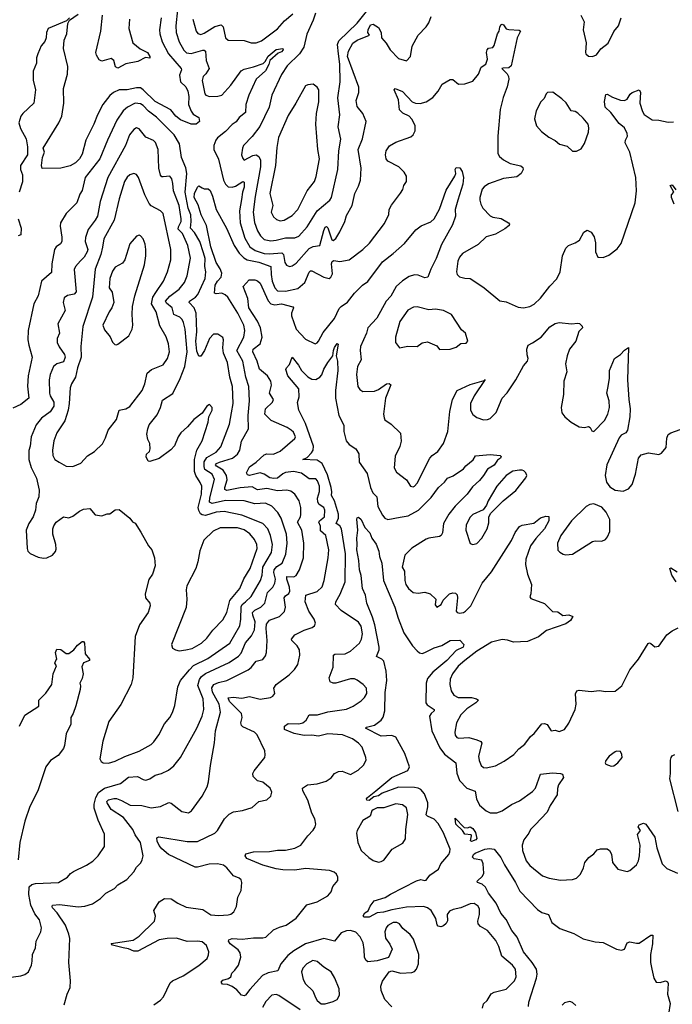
# Model space of a CAD drawing. Extents: x 1550320 to 1685906, y 509093 to 640511.
# Tile 289 of 532: x 1638886 to 1643796, y 543440 to 550841. Entities that reach past the tile are written whole.
import ezdxf

# ---------------------------------------------------------------- set-up
doc = ezdxf.new("R2010")
doc.units = 0

msp = doc.modelspace()

# ---------------------------------------------------------------- linework, layer by layer
at = {"layer": '0CON20XD'}
for points in [[(1640074, 550915), (1640060.4, 550795), (1640062.2, 550745), (1640085, 550674.3), (1640121, 550611), (1640141.3, 550591.3), (1640175, 550586), (1640265, 550612.7), (1640275, 550612.5), (1640283.5, 550603.5), (1640290, 550535), (1640310.6, 550475), (1640286.4, 550435), (1640266.7, 550415), (1640257.8, 550385), (1640278.8, 550285), (1640286.7, 550275), (1640315, 550262.9), (1640375.9, 550265.9), (1640406.2, 550275), (1640475, 550348.9), (1640552.3, 550457.7), (1640575, 550470.5), (1640645, 550486.2), (1640716.8, 550513.2), (1640732.1, 550527.9), (1640755, 550568.1), (1640770.9, 550579.1), (1640815, 550617.5), (1640865, 550626), (1640867.5, 550615), (1640855, 550599.2), (1640831.5, 550588.5), (1640767.1, 550535), (1640760, 550505), (1640735, 550457.7), (1640664.7, 550395), (1640609.7, 550275), (1640587.3, 550205), (1640585, 550143.3), (1640536.4, 550105), (1640515, 550073.1), (1640485, 550052.9), (1640435, 550001.1), (1640375, 549954.4), (1640360.9, 549935), (1640345.6, 549895), (1640345.6, 549865), (1640383, 549793), (1640418.5, 549635), (1640435, 549604.4), (1640455.3, 549585.3), (1640485, 549582.2), (1640509.4, 549590.6), (1640565, 549625.5), (1640575, 549621.2), (1640575, 549582.5), (1640561.8, 549545), (1640555, 549490), (1640540.5, 549405), (1640543.8, 549315), (1640578.7, 549198.7), (1640618.7, 549135), (1640656.9, 549106.9), (1640725, 549083.5), (1640765, 549081), (1640858.8, 549088.8), (1640871.3, 549075), (1640881.5, 549015), (1640893.1, 548995), (1640915, 548985.6), (1640935, 548990.5)], [(1639260, 550855), (1639238.3, 550831.7), (1639101.2, 550775), (1639087.5, 550745), (1639084.2, 550705), (1639075, 550677.5), (1639047.5, 550645), (1639022.9, 550585), (1639012.9, 550555), (1639012.9, 550515), (1638986.8, 550453.2), (1638987.2, 550387.2), (1639004.3, 550315), (1638992.5, 550215), (1638909.2, 550135), (1638895.8, 550115), (1638880.8, 550065), (1638893, 550023), (1638934, 549945), (1638946.2, 549885), (1638943.9, 549826.1), (1638893.3, 549745), (1638893.3, 549715), (1638906.2, 549676.2), (1638908.3, 549621.7), (1638882.5, 549545)], [(1639950.9, 550855), (1639938.2, 550765), (1639940.7, 550735), (1639959.1, 550675), (1640004.8, 550584.8), (1640101.4, 550475), (1640104.4, 550465), (1640089.4, 550425), (1640095.6, 550375), (1640136.3, 550336.3), (1640151.9, 550305), (1640158, 550265), (1640156.7, 550205), (1640175, 550152.5), (1640190.4, 550130.4), (1640233.8, 550105), (1640240, 550075), (1640215, 550055.6), (1640175, 550055.4), (1640095, 550087.7), (1640061.5, 550115), (1640024.3, 550164.3), (1639905, 550225.8), (1639815, 550315.3), (1639795, 550328.1), (1639765, 550329.5), (1639695, 550313.3), (1639635, 550312.8), (1639591.5, 550295), (1639565, 550272.7), (1639512.2, 550205), (1639470.7, 550125), (1639444.7, 550055), (1639383.9, 549935), (1639355, 549829.2), (1639335, 549794.4), (1639305.6, 549765), (1639265, 549741.9), (1639195, 549724.2), (1639055, 549722.5), (1639050, 549745), (1639056.7, 549805), (1639072.5, 549845), (1639062.5, 549875), (1639180.5, 550065), (1639204.4, 550115), (1639217.1, 550215), (1639215.7, 550325), (1639245, 550432.5), (1639248.2, 550488.2), (1639216.7, 550625), (1639221.7, 550688.3), (1639240, 550735), (1639248.3, 550811.7), (1639261.7, 550838.3), (1639325, 550883.3)], [(1639712.7, 550845), (1639708.2, 550775), (1639738.5, 550668.5), (1639792.3, 550622.3), (1639847.5, 550595), (1639865.6, 550565), (1639865, 550552.5), (1639832.7, 550557.3), (1639775, 550527.5), (1639685, 550509.4), (1639625, 550477.5), (1639607, 550487), (1639593.8, 550535), (1639575, 550550), (1639505, 550528.8), (1639485, 550538.8), (1639463.3, 550575), (1639460, 550595), (1639495.8, 550754.2), (1639509.6, 550875)], [(1640188.2, 550845), (1640213.6, 550755), (1640226.6, 550736.6), (1640248.9, 550731.1), (1640275, 550740), (1640355, 550790), (1640402.1, 550802.1), (1640417.7, 550787.7), (1640434.5, 550704.5), (1640455, 550688.1), (1640575, 550685.5), (1640626.8, 550666.8), (1640665, 550668.5), (1640705, 550681.5), (1640826.3, 550773.7), (1640878.1, 550831.9), (1640940, 550885)], [(1641111, 550891), (1641093.1, 550836.9), (1641045, 550732.5), (1641024.3, 550635.7), (1640990.9, 550585), (1640899.1, 550495), (1640855, 550430), (1640783.5, 550275), (1640762.5, 550185), (1640692.1, 550037.9), (1640636, 549964), (1640569.4, 549895), (1640561.1, 549875), (1640555.7, 549825), (1640565, 549796.7), (1640575, 549786), (1640639.3, 549820.7), (1640665, 549826.2), (1640684.1, 549814.1), (1640697.5, 549785), (1640698.8, 549735), (1640656.6, 549513.4), (1640642.8, 549395), (1640652.8, 549317.2), (1640674.6, 549255), (1640697.3, 549217.3), (1640725, 549190), (1640775, 549179.2), (1640815, 549184.3)], [(1640815, 549184.3), (1640885, 549201.4), (1640955, 549202.1), (1640985, 549214.5), (1641049.5, 549285), (1641122.9, 549405), (1641220, 549485), (1641231.8, 549505), (1641280, 549715), (1641287.1, 549855), (1641302, 549942), (1641282.5, 550035), (1641293.8, 550125), (1641279.4, 550255), (1641296.9, 550375), (1641293.6, 550506.4), (1641283.9, 550583.9), (1641277.4, 550655), (1641288.1, 550681.9), (1641423.7, 550816.3), (1641495, 550902.8)], [(1640935, 548990.5), (1640965, 549011.8), (1641065, 549122.3), (1641095, 549136.8), (1641145, 549144), (1641173.2, 549256.8), (1641185, 549282.5), (1641195, 549287.8), (1641205, 549277.1), (1641235, 549186), (1641245, 549181.4), (1641265, 549197.1), (1641295, 549246), (1641332.2, 549325), (1641345, 549368.8), (1641386.9, 549445), (1641407.1, 549535), (1641435, 549590), (1641448.9, 549635), (1641455.5, 549724.5), (1641432.7, 549865), (1641465.6, 549945.6), (1641492, 550075), (1641468.6, 550135), (1641425, 550188), (1641417.2, 550232.8), (1641438.1, 550295), (1641438.1, 550335), (1641352.8, 550565), (1641359.8, 550605), (1641393.3, 550665), (1641425, 550688.3), (1641518.8, 550725), (1641505.6, 550745), (1641507.5, 550765), (1641525, 550802.9), (1641545, 550806.7), (1641585, 550783.8), (1641604.2, 550745), (1641608.8, 550705), (1641643.8, 550665), (1641673.1, 550615), (1641735, 550550.8), (1641795, 550531.2), (1641826.4, 550563.6), (1641837.9, 550642.1), (1641882.9, 550725), (1641945, 550787.5), (1641963, 550817), (1641981.1, 550865)], [(1643107.5, 550875), (1643132, 550825), (1643124.2, 550765.8), (1643147.9, 550667.9), (1643141.4, 550595), (1643145, 550583.8), (1643165, 550567.5), (1643194.3, 550565.7), (1643225, 550578), (1643258.5, 550621.5), (1643312, 550665), (1643355, 550752.5), (1643390, 550795), (1643410, 550855)], [(1639221.2, 543435), (1639242.5, 543515), (1639265.6, 543565), (1639268.9, 543615), (1639257.1, 543755), (1639263.2, 543933.2), (1639256.9, 543966.9), (1639230, 544035), (1639167.6, 544127.6), (1639133.8, 544165), (1639129.5, 544175), (1639134.2, 544185), (1639185, 544191.1), (1639325, 544172.9), (1639375, 544177.8), (1639435, 544195.7), (1639494, 544235), (1639534.5, 544275.5), (1639598.7, 544311.3), (1639625, 544337.5), (1639692.7, 544377.3), (1639745, 544436.2), (1639765, 544471.2), (1639797.9, 544502.1), (1639808, 544525), (1639814.2, 544555.8), (1639794.5, 544655), (1639754.2, 544714.2), (1639737.7, 544755), (1639665.9, 544845), (1639573.3, 544905), (1639543.2, 544955), (1639542.5, 544965), (1639555, 544977.8), (1639595, 544987.9), (1639615, 544985.8), (1639652.1, 544972.1), (1639716.2, 544936.2), (1639805, 544934.3), (1639875, 544916.5), (1639945, 544926.9), (1640007.3, 544957.3), (1640025, 544951.2), (1640105, 544888.8), (1640155, 544880), (1640178.8, 544895), (1640259.4, 545005), (1640295.7, 545075), (1640307.4, 545112.6), (1640320.6, 545235), (1640351.1, 545405), (1640358.8, 545495), (1640396.7, 545635), (1640386.3, 545695), (1640336.9, 545785), (1640330.8, 545819.2), (1640346.3, 545843.7), (1640382.2, 545857.8), (1640445, 545872.9), (1640605.2, 545954.8), (1640628.1, 545971.9), (1640665, 546019.4), (1640715, 546032.5), (1640735, 546058.8), (1640743.5, 546085), (1640748.8, 546175), (1640739.5, 546265), (1640743.1, 546296.9), (1640765, 546328.5), (1640840.8, 546355), (1640877.1, 546392.9), (1640885.4, 546425), (1640875.4, 546495), (1640885, 546511.5), (1640911.5, 546528.5), (1640917.3, 546545), (1640915.3, 546575), (1640894.8, 546635), (1640895.4, 546654.6), (1640948.1, 546651.9), (1640966.5, 546663.5), (1640991.8, 546705), (1641020.9, 546795), (1641023.9, 546905), (1641009.1, 547005), (1640976.6, 547065), (1640999.2, 547105), (1641001.4, 547121.4), (1641000.4, 547175), (1640988, 547225), (1640955, 547275.6), (1640925, 547297.3), (1640895, 547305.5), (1640825, 547299.7), (1640745, 547316.8), (1640675, 547306.1), (1640635, 547328.8), (1640545, 547321), (1640445, 547302.8), (1640430, 547310), (1640429.4, 547325), (1640447.5, 547382.5), (1640441.6, 547415), (1640415.9, 547455.9), (1640366.7, 547485), (1640360, 547495), (1640367.9, 547505), (1640390.5, 547515), (1640487.1, 547545), (1640525.6, 547575), (1640542.9, 547605), (1640555, 547674.2), (1640606.5, 547765), (1640605.3, 547865.3), (1640614.1, 547975), (1640609.1, 548085), (1640586.9, 548155), (1640564.7, 548275), (1640518.9, 548355), (1640572.9, 548455), (1640578.9, 548505), (1640573.2, 548545), (1640528, 548635), (1640452.2, 548755), (1640432.7, 548772.7), (1640406.7, 548785), (1640365, 548780), (1640352, 548785), (1640356.2, 548845), (1640375, 548876.7), (1640402, 548905), (1640406.8, 548935), (1640395, 548967.9), (1640364.2, 549015), (1640323.5, 549135), (1640290.8, 549295), (1640250.8, 549375), (1640229.4, 549449.4), (1640199.4, 549505), (1640201.7, 549535), (1640225, 549581.2), (1640235, 549591.2), (1640258.3, 549578.3), (1640275, 549570), (1640305, 549570), (1640318.3, 549558.3), (1640337.1, 549515), (1640364.5, 549415), (1640442.1, 549275), (1640498.7, 549145), (1640536.7, 549085), (1640571.4, 549051.4), (1640596.9, 549036.9), (1640685, 549017.8), (1640775.4, 548985), (1640777.2, 548925), (1640786.7, 548876.7), (1640805.2, 548825.2), (1640825, 548803.6), (1640885, 548800.3), (1640979.1, 548820.9), (1641032.1, 548865), (1641065, 548942.9), (1641075, 548954.4), (1641085, 548954.6), (1641175, 548906.9), (1641215, 548896), (1641228, 548905), (1641238.5, 548931.5), (1641231.6, 549005), (1641237.3, 549022.7), (1641248.7, 549031.3), (1641295, 549024.7), (1641365, 549035.5), (1641468, 549115), (1641517.7, 549162.3), (1641630.9, 549309.1), (1641663, 549377), (1641665.8, 549415), (1641682.6, 549447.4), (1641752.1, 549537.9), (1641768, 549565), (1641776.2, 549595), (1641796.2, 549625), (1641796, 549665), (1641778, 549695), (1641738.8, 549735), (1641656.8, 549776.8), (1641644, 549795), (1641637.5, 549825), (1641642.5, 549855), (1641667.8, 549892.2), (1641715, 549920.8), (1641828.3, 549961.7), (1641846.2, 549975), (1641862, 550005), (1641860.8, 550045), (1641835, 550092.5), (1641815, 550115.6), (1641769.1, 550139.1), (1641744.3, 550164.3), (1641735, 550240), (1641703.3, 550315), (1641710, 550325), (1641765, 550302.2), (1641838, 550225), (1641862.5, 550215), (1641897.9, 550212.1), (1641945, 550223.8), (1641993, 550257), (1642033.8, 550305), (1642064.3, 550355.7), (1642125, 550391.2), (1642145, 550392.5), (1642186.4, 550356.4), (1642235, 550358.8), (1642295, 550380), (1642337, 550433), (1642358.8, 550485), (1642393.6, 550506.4), (1642406.2, 550545), (1642398.8, 550595), (1642402.5, 550615), (1642413, 550627), (1642445, 550633.3), (1642455, 550647.5), (1642480, 550735), (1642492.5, 550755), (1642496.9, 550785), (1642505, 550802), (1642515, 550808), (1642525, 550803.3), (1642545, 550773.3), (1642565, 550766.7), (1642643, 550763), (1642652.5, 550755), (1642628.8, 550705), (1642583.5, 550495), (1642565, 550480.4), (1642523.1, 550476.9), (1642512.5, 550475), (1642552.7, 550435), (1642562.9, 550415), (1642564.7, 550395), (1642554, 550336), (1642523.7, 550256.3), (1642500.3, 550165), (1642483.6, 549965), (1642483.6, 549835), (1642495, 549813.1), (1642525, 549787.5), (1642575, 549761.1), (1642655, 549742), (1642670.5, 549730.5), (1642674, 549715), (1642658.8, 549685), (1642625, 549659.2), (1642525, 549646.4), (1642412, 549608), (1642380, 549585), (1642365, 549566.2), (1642347.5, 549505), (1642347.5, 549485), (1642354, 549455), (1642370, 549425), (1642425, 549367.1), (1642445, 549357.8), (1642507.3, 549347.3), (1642563.8, 549315), (1642571.2, 549305), (1642568.8, 549295), (1642535, 549270), (1642465, 549230), (1642395, 549208.6), (1642335, 549151.1), (1642216.6, 549083.4), (1642195, 549056.2), (1642181.1, 549025), (1642171.1, 548945), (1642177.1, 548925), (1642195, 548907.5), (1642235, 548897.5), (1642274.1, 548895.9), (1642288.7, 548888.7), (1642380, 548825), (1642497.9, 548727.9), (1642545, 548720), (1642635, 548680), (1642675, 548675.8), (1642725, 548684.4), (1642757.4, 548702.6), (1642805, 548747.5), (1642875, 548838), (1642927.2, 548892.8), (1642950.8, 548945), (1642968.6, 549065), (1642995, 549123.8), (1643015, 549143.8), (1643065, 549163.8)], [(1640845, 549330.5), (1640875, 549333.5), (1640935, 549368.9), (1640977.3, 549415), (1641049.5, 549555), (1641103.6, 549625), (1641116.9, 549663.1), (1641141.8, 549795), (1641127.9, 549865), (1641113.8, 550055), (1641118.2, 550135), (1641136.3, 550223.7), (1641137.1, 550315), (1641125, 550333.8), (1641095, 550356.2), (1641055, 550352.5), (1641035, 550343.3), (1640964.4, 550215), (1640905, 550122), (1640833.6, 549956.4), (1640820.6, 549880.6), (1640811.1, 549745), (1640767.9, 549535), (1640790.9, 549445), (1640777.1, 549395), (1640795, 549358.6), (1640818.9, 549338.9), (1640845, 549330.5)], [(1643065, 549163.8), (1643096.2, 549185), (1643128.8, 549245), (1643155, 549260), (1643185, 549243.8), (1643208.7, 549208.7), (1643217.8, 549165), (1643217.1, 549095), (1643235, 549056.7), (1643275, 549054.3), (1643318.7, 549071.3), (1643380.7, 549119.3), (1643410.3, 549159.7), (1643516.4, 549465), (1643527.3, 549555), (1643522.1, 549655), (1643475.8, 549845), (1643441.8, 549915), (1643443.7, 549936.3), (1643457.3, 549965), (1643457.1, 549985), (1643435, 550028.1), (1643395, 550062), (1643332.9, 550142.9), (1643291.4, 550185), (1643285.8, 550225.8), (1643295, 550280), (1643305, 550281.2), (1643345, 550258), (1643405, 550237.1), (1643435, 550234.3), (1643456.2, 550245), (1643478.3, 550281.7), (1643493.8, 550295), (1643545, 550313.8), (1643555.5, 550295.5), (1643550.8, 550215), (1643571, 550151), (1643585, 550127.7), (1643645, 550088.2), (1643695, 550086.9), (1643765, 550071.2), (1643805, 550073.3)], [(1643045, 549852), (1643075, 549852.5), (1643109.7, 549870.3), (1643135, 549910), (1643165.5, 549995), (1643167.4, 550027.4), (1643161.4, 550055), (1643125, 550102), (1643085, 550139.2), (1643065, 550151.2), (1643033.8, 550155), (1642997.5, 550217.5), (1642965.6, 550245.6), (1642895.8, 550295.8), (1642856.1, 550293.9), (1642846.7, 550285), (1642832.3, 550247.7), (1642805.9, 550224.1), (1642771.2, 550155), (1642760, 550095), (1642775, 550042.5), (1642811.2, 550001.2), (1642867, 549957), (1642915, 549932.5), (1642946.4, 549906.4), (1643005, 549890.8), (1643045, 549852)], [(1638785, 543639.4), (1638895, 543653.1), (1638925.5, 543664.5), (1638952, 543685), (1638974.4, 543735), (1638981.1, 543765), (1638981.4, 543815), (1639005.4, 543864.6), (1639010, 543915), (1639045.5, 543985), (1639051.2, 544015), (1639034.6, 544075), (1638999.9, 544119.9), (1638970.9, 544185), (1638955.3, 544265), (1638956.9, 544323.1), (1638978.5, 544341.5), (1639005, 544348.5), (1639177.5, 544355), (1639245.5, 544394.5), (1639267.3, 544422.7), (1639291.9, 544438.1), (1639388.8, 544485), (1639435.4, 544514.6), (1639477.5, 544555), (1639524.3, 544625), (1639525, 544717.5), (1639475.4, 544825), (1639446.9, 544915), (1639447.1, 544945), (1639459.3, 544995), (1639478.8, 545031.2), (1639525, 545063.8), (1639645, 545100), (1639705, 545147.7), (1639772.3, 545152.3), (1639815, 545130), (1639835.7, 545125.7), (1639865.3, 545134.7), (1639905, 545162.2), (1639953.3, 545175), (1640005, 545198.6), (1640045, 545231.9), (1640095.2, 545294.8), (1640218, 545515), (1640259.3, 545605), (1640272.2, 545655), (1640266.7, 545735), (1640225.8, 545835), (1640238.1, 545881.9), (1640255, 545904.5), (1640283.4, 545926.6), (1640461.7, 546008.3), (1640532.2, 546057.8), (1640551.6, 546078.4), (1640585, 546157.8), (1640630.8, 546209.2), (1640652.8, 546255), (1640658, 546315), (1640639.6, 546365), (1640638.4, 546385), (1640655, 546403), (1640700, 546425), (1640731.2, 546455), (1640751.6, 546535), (1640790, 546575), (1640805.8, 546605), (1640809.7, 546635), (1640797, 546685), (1640800.2, 546705), (1640819.5, 546730.5), (1640861.5, 546755), (1640887.3, 546822.7), (1640898.8, 546905), (1640893.4, 546975), (1640852.7, 547095), (1640827, 547137), (1640783.3, 547185), (1640735, 547207.8), (1640655, 547202.2), (1640575, 547225.3), (1640435, 547228), (1640335, 547205.6), (1640313.7, 547213.7), (1640316, 547246), (1640352.8, 547385), (1640335, 547424.6), (1640279.9, 547459.9), (1640272.9, 547482.9), (1640273.3, 547516.7), (1640295, 547550.7), (1640365, 547589.2), (1640399.7, 547630.3), (1640465, 547800), (1640480.8, 547885), (1640492, 547955), (1640486.5, 548085), (1640465.9, 548155), (1640448.8, 548265), (1640419.1, 548335), (1640413.3, 548375), (1640419.2, 548435), (1640415, 548452.5), (1640376.9, 548476.9), (1640345, 548477.5), (1640313.1, 548445), (1640276.3, 548353.7), (1640248.3, 548311.7), (1640235, 548311.2), (1640218.5, 548348.5), (1640210, 548425), (1640220, 548495), (1640213.1, 548635), (1640198, 548675), (1640162.1, 548715), (1640164.8, 548725.2), (1640207.9, 548755), (1640225.3, 548775), (1640280.9, 548895), (1640287.5, 548945), (1640279.5, 548985), (1640281.3, 549045), (1640269.4, 549089.4), (1640240.2, 549175), (1640202.3, 549242.3), (1640171.6, 549275), (1640176.6, 549325), (1640173.5, 549375), (1640153.7, 549425), (1640130.9, 549545), (1640142.6, 549685), (1640137.2, 549727.2), (1640102.9, 549805), (1640089.1, 549909.1), (1640049.5, 549975), (1639915, 550109.1), (1639855, 550153.9), (1639815, 550197.5), (1639795, 550210), (1639755, 550213.2), (1639696.2, 550183.8), (1639664.5, 550155), (1639617.9, 550085), (1639545.7, 549935.7), (1639489.1, 549795), (1639379.5, 549655), (1639355, 549556.7), (1639339.3, 549530.7), (1639315.8, 549465), (1639234.6, 549385.4), (1639194.3, 549315), (1639189.7, 549289.7), (1639204.4, 549205.6), (1639202.2, 549175), (1639193.7, 549156.3), (1639160, 549135), (1639148.9, 549115), (1639127.1, 549005), (1639125, 548940), (1639051.2, 548875), (1639025.7, 548765), (1638993.3, 548705), (1638950.9, 548505), (1638947.8, 548435), (1638955.7, 548395), (1638980, 548305), (1638950, 548165), (1638945.4, 548085.4), (1638954.3, 547995.7), (1638895, 547949.2), (1638835, 547920)], [(1639555, 545252.9), (1639605, 545267.5), (1639677.2, 545302.8), (1639785, 545342.2), (1639875, 545393.1), (1639895, 545412.5), (1639931.9, 545465), (1639975, 545548), (1640016.2, 545595), (1640036.6, 545633.4), (1640054.5, 545685), (1640076.1, 545825), (1640097, 545873), (1640162.5, 545955), (1640194.5, 545985.5), (1640300.6, 546039.4), (1640466, 546154), (1640541.8, 546285), (1640550.8, 546335), (1640551.4, 546428.6), (1640558.8, 546445), (1640585.4, 546465), (1640627.2, 546505), (1640698.1, 546625), (1640711.1, 546665), (1640715.2, 546725), (1640779.5, 546835), (1640788.8, 546895), (1640773.6, 546963.6), (1640752, 547015), (1640715, 547053.6), (1640556.7, 547116.7), (1640425, 547144.8), (1640365, 547138.1), (1640285, 547114.7), (1640258, 547118), (1640246.5, 547126.5), (1640232.7, 547152.7), (1640230, 547175), (1640253, 547275), (1640255.3, 547335), (1640245, 547363.3), (1640210.4, 547415), (1640202.4, 547445), (1640202.2, 547535), (1640217.9, 547605), (1640259.1, 547675), (1640304, 547815), (1640308.8, 547855), (1640333.3, 547905), (1640333.3, 547925), (1640315, 547947.5), (1640294.1, 547935.9), (1640257.7, 547882.3), (1640196.7, 547835), (1640149.7, 547780.3), (1640098, 547735), (1640077.1, 547705), (1640051.2, 547638.8), (1640022.4, 547607.6), (1639935, 547542.9), (1639865, 547520), (1639853.6, 547523.6), (1639836.7, 547555), (1639841.2, 547575), (1639863.8, 547596.2), (1639868.8, 547615), (1639866.2, 547655), (1639850, 547685), (1639843.8, 547725), (1639849.2, 547765), (1639861.1, 547795), (1639919.8, 547870.2), (1639944.4, 547925), (1639959.8, 547980.2), (1640037.6, 548032.4), (1640094.4, 548144.4), (1640129.2, 548235), (1640144.8, 548345), (1640131.8, 548515), (1640119.2, 548565), (1640107.4, 548587.4), (1640090, 548605), (1640045, 548624.5), (1640032.5, 548675), (1639990.1, 548710.1), (1639983.9, 548725), (1640015, 548762.8), (1640087.1, 548815), (1640125.3, 548864.7), (1640147.3, 548915), (1640170.8, 549049.2), (1640152.2, 549145), (1640111, 549235), (1640077.8, 549267.8), (1640079.8, 549285), (1640101, 549325), (1640100.6, 549345), (1640086.1, 549445), (1640043.2, 549555), (1640039.2, 549610.8), (1640031.2, 549645), (1640015, 549665.6), (1639965, 549659.4), (1639955, 549660.8), (1639945, 549673.3), (1639932.4, 549725), (1639928.7, 549865), (1639907.9, 549917.9), (1639892, 549932), (1639835, 549959.4), (1639785, 550020), (1639765, 550027.5), (1639745, 550015.8), (1639713.1, 549976.9), (1639682.9, 549895), (1639548.4, 549655), (1639492.7, 549475), (1639471.1, 549365), (1639455, 549334.4), (1639402.5, 549265), (1639380.5, 549205), (1639378.2, 549175), (1639397.9, 549115), (1639394.7, 549095), (1639370.8, 549055), (1639342.4, 549027.6), (1639305.6, 548985), (1639296.6, 548963.4), (1639311.2, 548795), (1639295, 548777.1), (1639245, 548769.1), (1639220, 548750), (1639212.7, 548715), (1639228.9, 548655), (1639173.6, 548555), (1639184.5, 548485), (1639168.5, 548445), (1639167.5, 548415), (1639182.1, 548382.1), (1639223.8, 548325), (1639228.5, 548305), (1639215, 548270), (1639165, 548253.6), (1639139.5, 548235), (1639114.5, 548174.5), (1639108.9, 548135), (1639111.1, 548035), (1639114.7, 548014.7), (1639141.8, 547965), (1639142, 547935), (1639115, 547892.5), (1639049.1, 547845), (1639010, 547795), (1638973.6, 547706.4), (1638966.2, 547635), (1638956.1, 547603.9), (1638956, 547536), (1638973.1, 547475), (1639012.7, 547395), (1639033.1, 547305), (1639030, 547255), (1639010, 547205), (1639005.7, 547154.3), (1638987.5, 547105), (1638955.8, 547055), (1638934.4, 547005), (1638941.9, 546865), (1638948.6, 546845), (1638965, 546828), (1639025, 546800), (1639066.4, 546793.6), (1639090, 546795), (1639134.1, 546815.9), (1639155.7, 546844.3), (1639159.5, 546860.5), (1639157.5, 546895), (1639136.4, 546973.6), (1639136.2, 547015), (1639142.3, 547037.7), (1639160, 547065), (1639215, 547103.3), (1639255, 547096.7), (1639285, 547108), (1639335, 547148), (1639365, 547161.2), (1639415, 547166.7), (1639455, 547120), (1639505, 547112.5), (1639545, 547126.7), (1639565, 547126.7), (1639605, 547156.7), (1639635, 547160), (1639714, 547094), (1639735, 547066.7), (1639755, 547057.5), (1639798.6, 546988.6), (1639856, 546885), (1639879.2, 546855), (1639900.8, 546795), (1639906, 546735), (1639885.6, 546674.4), (1639856.8, 546633.2), (1639829.2, 546525), (1639832, 546495), (1639864.2, 546454.2), (1639868.6, 546435), (1639852.5, 546385), (1639787, 546293), (1639754.4, 546205), (1639737.5, 545895), (1639725.8, 545845), (1639647, 545693), (1639557.5, 545565), (1639512.9, 545417.1), (1639488.8, 545285), (1639500, 545265), (1639514.3, 545254.3), (1639555, 545252.9)], [(1641289.3, 548669.3), (1641305, 548686.5), (1641353.3, 548716.7), (1641405, 548785.5), (1641465, 548845.8), (1641505, 548874.3), (1641615, 549020.5), (1641696.8, 549083.2), (1641780.3, 549159.7), (1641865, 549260.6), (1641907.4, 549292.6), (1641979.2, 549320.8), (1642005.3, 549344.7), (1642043, 549417), (1642095, 549558.8), (1642160, 549665), (1642166.7, 549685), (1642162, 549715), (1642168.8, 549731.2), (1642196.7, 549726.7), (1642215, 549700), (1642226, 549655), (1642220, 549605), (1642182.3, 549485), (1642161.5, 549415), (1642163.9, 549365), (1642141.4, 549298.6), (1642058.6, 549151.4), (1642019.4, 549045), (1641978.2, 548965), (1641957.5, 548905), (1641935, 548901.1), (1641885, 548920.3), (1641855, 548922.4), (1641815, 548910), (1641765, 548879.1), (1641718.2, 548835), (1641677.5, 548762.5), (1641643.4, 548726.6), (1641573.3, 548596.7), (1641505, 548525.5), (1641496.3, 548483.7), (1641451.2, 548385), (1641446.4, 548355), (1641455.5, 548285), (1641428.6, 548235), (1641419.4, 548175), (1641429.2, 548085), (1641445, 548062), (1641467.4, 548047.4), (1641555, 548049.2), (1641585, 548061.8), (1641645, 548102.9), (1641665.9, 548105.9), (1641677.5, 548097.5), (1641637.7, 547995), (1641624.2, 547875), (1641627.3, 547847.3), (1641633, 547833), (1641681.1, 547801.1), (1641751.9, 547731.9), (1641755.9, 547674.1), (1641745, 547632.5), (1641710, 547560), (1641703.6, 547473.6), (1641719.7, 547439.7), (1641795, 547381.2), (1641825, 547333.8), (1641845, 547330), (1641855, 547334.2), (1641875, 547356), (1641971.1, 547545), (1641989.2, 547565), (1642032.9, 547595), (1642073.1, 547655), (1642107.8, 547745), (1642121.3, 547895), (1642141.5, 547985), (1642178, 548055), (1642275, 548100), (1642380, 548130), (1642387.5, 548137.5), (1642304.4, 548015), (1642278.5, 547955), (1642276.6, 547906.6), (1642294.5, 547874.5), (1642325, 547850), (1642375, 547834.4), (1642405, 547835.7), (1642425, 547844.3), (1642471.7, 547888.3), (1642515.7, 547995), (1642554.5, 548035.5), (1642619.2, 548135), (1642675, 548240), (1642706, 548275), (1642710.8, 548295), (1642703, 548323), (1642702.2, 548365), (1642710, 548395), (1642745, 548411.2), (1642808.6, 548455), (1642875, 548533.1), (1642915, 548557.9), (1642945, 548564.6), (1643036, 548554), (1643085, 548560), (1643097, 548557), (1643118.3, 548538.3), (1643120, 548525), (1643092.7, 548497.3), (1643068.9, 548425), (1643023.2, 548365), (1643004.1, 548315), (1642993.3, 548255), (1643002.5, 548195), (1642980.4, 548125), (1642977.3, 548025), (1642958.9, 547925), (1642965.6, 547885), (1642986.4, 547856.4), (1643035, 547816), (1643095, 547780), (1643135, 547776.7), (1643165, 547782.5), (1643177.5, 547775), (1643190.5, 547750.5), (1643205, 547746.7), (1643285, 547828), (1643310.6, 547875), (1643321.9, 547925), (1643320, 547975), (1643304.2, 548035), (1643309.4, 548070.6), (1643324.3, 548145), (1643323.8, 548205), (1643361.2, 548295), (1643405, 548323.8), (1643435, 548356.2), (1643466.4, 548376.4), (1643459.4, 548135), (1643467.3, 547987.3), (1643477.5, 547915), (1643475.7, 547855), (1643458.8, 547755), (1643445, 547736.7), (1643411.2, 547718.8), (1643395, 547698.8), (1643302.1, 547495), (1643289.5, 547415), (1643300, 547365), (1643325, 547330), (1643365, 547304), (1643425, 547296.7), (1643466.7, 547315), (1643493, 547347), (1643518.6, 547425), (1643541.2, 547545), (1643560.5, 547569.5), (1643615.9, 547585.9), (1643695, 547573.3), (1643715, 547582.5), (1643750, 547625), (1643754.1, 547695.9), (1643765, 547722.5), (1643785, 547736.7), (1643855, 547761.2)], [(1639285, 547483.1), (1639345, 547508), (1639396.6, 547563.4), (1639450, 547595), (1639508.3, 547651.7), (1639532.5, 547697.5), (1639551.1, 547755), (1639613.5, 547836.5), (1639634.4, 547905), (1639683.8, 547916.2), (1639715, 547934.2), (1639808.5, 548055), (1639827.5, 548105), (1639845.6, 548184.4), (1639877.6, 548212.4), (1639965, 548245.7), (1639998.9, 548295), (1640012.5, 548345), (1640006.4, 548405), (1639987.2, 548457.2), (1639939.5, 548539.5), (1639911.8, 548645), (1639877.6, 548705), (1639887.3, 548755), (1639910.6, 548789.4), (1639966.9, 548875), (1639999.3, 548945), (1640022.5, 549035), (1640023.8, 549115), (1639965, 549383.8), (1639945.4, 549405.4), (1639875, 549442.5), (1639860.6, 549460.6), (1639826.9, 549525), (1639780, 549655), (1639765, 549678), (1639745, 549684.3), (1639715, 549675.6), (1639695, 549657.1), (1639675, 549624), (1639633.8, 549495), (1639597.5, 549335), (1639520.3, 549195), (1639508.5, 549131.5), (1639496.6, 549075), (1639454.1, 548965), (1639432.9, 548755), (1639360, 548535), (1639345.3, 548385), (1639349.7, 548305), (1639321.8, 548225), (1639306.6, 548155), (1639276.3, 548103.7), (1639266.7, 548075), (1639259.3, 547955), (1639250, 547905), (1639225.4, 547825), (1639166.5, 547735), (1639143.5, 547675), (1639133.5, 547605), (1639135.7, 547565), (1639150, 547535), (1639183.8, 547516.2), (1639235, 547485.7), (1639285, 547483.1)], [(1643810.6, 549455), (1643788.6, 549505), (1643790, 549525), (1643807.5, 549545), (1643780, 549595), (1643795, 549600), (1643822.5, 549562.5)], [(1638874.1, 549344.1), (1638898.1, 549275), (1638895, 549223.3), (1638875, 549216)], [(1639615, 548396.7), (1639625, 548401.2), (1639706.2, 548465), (1639732.5, 548515), (1639737.1, 548545), (1639731.4, 548625), (1639735.6, 548685), (1639752.2, 548765), (1639825, 548997.5), (1639834.4, 549065), (1639835.6, 549115), (1639828.9, 549155), (1639814.4, 549194.4), (1639795.9, 549215.9), (1639785, 549221.2), (1639765.9, 549214.1), (1639714.5, 549155.5), (1639678, 549035), (1639659.1, 549010.9), (1639605, 548981.2), (1639585, 548950), (1639564, 548896), (1639560, 548825), (1639582.3, 548792.3), (1639593.3, 548715), (1639580, 548675), (1639558.8, 548645), (1639512.2, 548545), (1639525, 548508.8), (1639567.3, 548457.3), (1639585, 548417.5), (1639600.7, 548400.7), (1639615, 548396.7)], [(1639894.7, 543435.3), (1639945, 543470.6), (1639967.1, 543495), (1640018.3, 543601.7), (1640035, 543616), (1640115, 543654.3), (1640235, 543731.9), (1640295.8, 543785), (1640307.6, 543812.4), (1640307.8, 543835), (1640292.4, 543882.4), (1640258.8, 543908.8), (1640225, 543915.4), (1640145, 543911.5), (1640066, 543936), (1639995, 543935.3), (1639935, 543923.8), (1639775, 543839.5), (1639745, 543840.2), (1639705, 543856.6), (1639665, 543864.1), (1639585, 543883.5), (1639573.6, 543896.4), (1639738.6, 543921.4), (1639785, 543951.8), (1639900, 544065), (1639908.3, 544101.7), (1639894.2, 544145.8), (1639935, 544208.8), (1639975, 544236), (1640025, 544232), (1640075, 544200), (1640139.5, 544169.5), (1640265, 544152.9), (1640325, 544112.9), (1640385, 544108.2), (1640455, 544112.9), (1640475, 544117.5), (1640498, 544135), (1640517.1, 544175), (1640527.5, 544245), (1640552, 544295), (1640558, 544355), (1640552, 544375), (1640537.5, 544387.5), (1640495, 544405.7), (1640444.4, 544465), (1640419.2, 544485), (1640375, 544495.3), (1640312, 544492), (1640225, 544469.6), (1640205, 544471.5), (1640006.4, 544566.4), (1639955, 544609.1), (1639935, 544634.5), (1639920.6, 544665), (1639918.9, 544691.1), (1639932.1, 544697.9), (1640145, 544662.6), (1640223.8, 544663.8), (1640353.8, 544725), (1640374, 544745), (1640427.5, 544835), (1640461.1, 544868.9), (1640495, 544885.6), (1640562.7, 544897.3), (1640635, 544920), (1640685, 544964), (1640745, 544978), (1640775.8, 545004.2), (1640782.5, 545035), (1640770, 545065), (1640715, 545109.2), (1640675, 545120), (1640641.4, 545151.4), (1640640, 545175), (1640650, 545195), (1640729.2, 545295), (1640734, 545315), (1640730, 545345), (1640673.3, 545465), (1640653.8, 545485), (1640565.5, 545525.5), (1640555.8, 545535), (1640548.6, 545555), (1640560.6, 545595), (1640555.6, 545625), (1640465.5, 545715), (1640455.7, 545744.3), (1640491.4, 545748.6), (1640558.3, 545741.7), (1640615, 545754.4), (1640695, 545733.2), (1640772.5, 545745), (1640791.2, 545755), (1640806.2, 545775), (1640799.2, 545815), (1640816.3, 545843.7), (1640914.5, 545915.5), (1640953.4, 545956.6), (1640977.5, 545995), (1640994.3, 546065), (1640990, 546105), (1640973.1, 546135), (1640933.1, 546175), (1640931.4, 546185), (1640955, 546216.7), (1641025, 546253.1), (1641087.4, 546272.6), (1641103.8, 546285), (1641110.8, 546305), (1641102.5, 546335), (1641060.8, 546395), (1641033.6, 546465), (1641038.1, 546515), (1641125, 546541.8), (1641161.9, 546578.1), (1641176.4, 546625), (1641206.2, 546795), (1641210.9, 546855), (1641189.6, 546965), (1641149.5, 546999.5), (1641149.5, 547035), (1641136.9, 547065), (1641141.2, 547075), (1641178.8, 547105), (1641181.3, 547155), (1641173.8, 547175), (1641138, 547198), (1641129.2, 547215), (1641127.6, 547245), (1641141.3, 547295), (1641140.4, 547335), (1641127.3, 547375), (1641115, 547390), (1641065, 547388.6), (1641005, 547431.2), (1640944.7, 547444.7), (1640885, 547437), (1640865, 547427.5), (1640825, 547393.8), (1640797.9, 547392.1), (1640768.5, 547398.5), (1640725.6, 547425), (1640695, 547434.1), (1640615, 547415.4), (1640600.4, 547420.4), (1640592.9, 547435), (1640615, 547480), (1640665, 547514.6), (1640725, 547570.5), (1640745, 547577.5), (1640795, 547576.1), (1640845, 547597.7), (1640955, 547693.8), (1640960, 547705), (1640945, 547740), (1640928.8, 547755), (1640898.8, 547775), (1640778.8, 547828.8), (1640729.2, 547875), (1640735, 547917.1), (1640788.8, 547965), (1640796.7, 547985), (1640766.5, 548035), (1640780.9, 548095), (1640776.4, 548125), (1640750.5, 548165), (1640690, 548215), (1640673.7, 548275), (1640638.8, 548345), (1640641.5, 548365), (1640695.9, 548405), (1640709.5, 548455), (1640697.9, 548525), (1640676.2, 548575), (1640611.1, 548675), (1640602.8, 548745), (1640567.5, 548835), (1640613.3, 548886.7), (1640655, 548885.6), (1640675, 548878.2), (1640695, 548860), (1640755, 548728.2), (1640775, 548705.9), (1640805, 548698.5), (1640856.7, 548705), (1640942.1, 548682.1), (1640945.6, 548675), (1640930, 548635), (1640930, 548615), (1640966.7, 548515), (1641035, 548440), (1641110, 548405), (1641125, 548411.2), (1641135, 548424), (1641170.3, 548489.7), (1641254.7, 548595.3), (1641289.3, 548669.3)], [(1642045, 548363.3), (1642125, 548363.8), (1642170.7, 548379.3), (1642205, 548406.7), (1642245, 548410), (1642256.7, 548425), (1642240, 548485), (1642209.5, 548509.5), (1642133.8, 548625), (1642075, 548655.8), (1642015, 548664.3), (1641965, 548661.4), (1641875, 548682), (1641849.5, 548680.5), (1641805, 548658), (1641746.9, 548573.1), (1641714.3, 548454.3), (1641712.5, 548415), (1641743.3, 548375), (1641805, 548387.1), (1641875, 548385.7), (1641915, 548412), (1641955, 548420.8), (1642025, 548390), (1642045, 548363.3)], [(1641685, 543419.6), (1641632.7, 543475), (1641605.8, 543544.2), (1641603.2, 543576.8), (1641615, 543613.3), (1641665, 543683.3), (1641685, 543692.5), (1641754.2, 543674.2), (1641835, 543680), (1641855, 543686.2), (1641872, 543705), (1641885.6, 543745), (1641888.9, 543815), (1641848.8, 543928.8), (1641824, 543965), (1641769.3, 544009.3), (1641744.2, 544045), (1641722.5, 544055), (1641695, 544053.6), (1641655, 544031.1), (1641642.7, 544015), (1641632.9, 543985), (1641637.2, 543937.2), (1641670.9, 543890.9), (1641687.5, 543855), (1641659.5, 543790.5), (1641575, 543767.5), (1641505, 543758.6), (1641490.4, 543770.4), (1641479.6, 543795), (1641478.6, 543851.4), (1641470.7, 543900.7), (1641447.4, 543947.4), (1641415, 543980.9), (1641375, 543995.3), (1641345, 543993.2), (1641305, 543976.2), (1641255, 543914.3), (1641175, 543934.7), (1641035, 543893.4), (1640948, 543842), (1640903, 543807), (1640850.7, 543745), (1640827.6, 543692.4), (1640755, 543676.9), (1640713.4, 543656.6), (1640617.9, 543552.1), (1640585, 543507.5), (1640575, 543502.5), (1640555, 543507.5), (1640519.7, 543549.7), (1640485, 543572.5), (1640448.3, 543588.3), (1640411.9, 543591.9), (1640402, 543605), (1640415, 543620), (1640456.9, 543633.1), (1640473.3, 543645), (1640481.2, 543675), (1640504.3, 543695.7), (1640532.5, 543735), (1640549.4, 543795), (1640543.8, 543826.2), (1640528.6, 543848.6), (1640470, 543895), (1640456, 543915), (1640458.8, 543925), (1640485, 543933.6), (1640560.3, 543929.7), (1640645, 543940), (1640715, 543938.9), (1640738.8, 543945), (1640795, 543999.2), (1640839.5, 544020.5), (1640890.8, 544035), (1640965, 544088.1), (1641045, 544187.1), (1641125, 544210), (1641204.4, 544255), (1641230, 544285), (1641242, 544325), (1641279.4, 544370.6), (1641279.5, 544395), (1641268.6, 544418.6), (1641252.5, 544432.5), (1641217.5, 544445), (1641035, 544460.6), (1640955, 544448.6), (1640865, 544450.6), (1640815, 544457.3), (1640715, 544485.4), (1640595.8, 544535), (1640583.1, 544555), (1640588.3, 544571.7), (1640645, 544586.7), (1640765, 544589.2), (1640825, 544598.9), (1640885, 544597.3), (1640955.5, 544614.5), (1641001.2, 544635), (1641054.2, 544705.8), (1641095, 544747.5), (1641110, 544775), (1641113.3, 544795), (1641106, 544835), (1641085, 544876.7), (1641053.5, 544975), (1641015.6, 545045), (1641014, 545065), (1641051.1, 545088.9), (1641125, 545095.8), (1641192.7, 545117.3), (1641228.3, 545141.7), (1641255, 545173.8), (1641285, 545190.8), (1641311.2, 545191.2), (1641375, 545168), (1641431.4, 545198.6), (1641472.4, 545237.6), (1641492, 545275), (1641490.8, 545295), (1641462, 545372), (1641435, 545401.9), (1641390, 545435), (1641315, 545465.5), (1641205, 545473.9), (1641135, 545454.7), (1641085, 545463.4), (1641025, 545461.3), (1640952, 545475), (1640878.8, 545505), (1640879.3, 545530.7), (1640905, 545550.8), (1640985, 545548.5), (1641016.2, 545555), (1641040.8, 545575), (1641064.4, 545615.6), (1641125.4, 545614.6), (1641205, 545637.5), (1641345, 545658.2), (1641395, 545680), (1641455, 545720), (1641480.8, 545745), (1641496.9, 545775), (1641495.6, 545815.6), (1641471.2, 545845), (1641425, 545877.5), (1641405.5, 545885.5), (1641375, 545886.9), (1641265.6, 545854.4), (1641245, 545854.2), (1641221.2, 545865), (1641214.2, 545894.2), (1641245.5, 545975), (1641246, 546065), (1641258.1, 546071.9), (1641335, 546073.1), (1641375, 546094.3), (1641442.9, 546155), (1641456.7, 546185), (1641464.4, 546225), (1641455, 546283.3), (1641435, 546312), (1641305, 546399.1), (1641261.1, 546445), (1641263.3, 546465), (1641298, 546522), (1641335.3, 546614.7), (1641337.8, 546825), (1641306.1, 547015), (1641295, 547035.9), (1641266.4, 547055), (1641285.1, 547094.9), (1641284.5, 547125), (1641255.1, 547225.1), (1641231.9, 547265), (1641233.1, 547293.1), (1641230.3, 547325), (1641201.1, 547421.1), (1641161, 547505), (1641125, 547530.3), (1641016.7, 547535), (1641049.2, 547550.8), (1641081.4, 547585), (1641094, 547606), (1641095.2, 547635), (1641036.7, 547806.7), (1640986.4, 547905), (1640977.1, 547962.9), (1640988, 548005), (1640985, 548066.7), (1640903.5, 548165), (1640888.8, 548211.2), (1640892.5, 548225), (1640915, 548250), (1640935, 548303.3), (1640983.3, 548245), (1641005.4, 548205.4), (1641055, 548157.8), (1641085, 548138.2), (1641115, 548137.5), (1641145, 548154.6), (1641158.7, 548171.3), (1641173.3, 548215), (1641205, 548265.4), (1641241.4, 548315), (1641245.8, 548355), (1641255, 548376.2), (1641275, 548407.5), (1641281.7, 548401.7), (1641265.8, 548315), (1641277.1, 548275), (1641279.6, 548205), (1641262.2, 548055), (1641262.7, 547995), (1641286, 547866), (1641324, 547794), (1641324.7, 547744.7), (1641342, 547675), (1641365, 547646.9), (1641415, 547616.5), (1641437.8, 547577.8), (1641440.7, 547515), (1641498.9, 547428.9), (1641524.5, 547325), (1641543.5, 547285), (1641573.1, 547255), (1641580.7, 547180.7), (1641615, 547115.8), (1641634.2, 547095), (1641655, 547084.5), (1641749.4, 547100.6)], [(1641749.4, 547100.6), (1641807.7, 547112.3), (1641885.5, 547155), (1641981.1, 547248.9), (1642036.4, 547325), (1642082.9, 547365), (1642105, 547394.2), (1642146.6, 547413.4), (1642225, 547463.8), (1642242.4, 547487.6), (1642297, 547533), (1642315, 547563.8), (1642425, 547573.8), (1642500, 547565), (1642507.5, 547557.5), (1642502.5, 547545), (1642480.6, 547529.4), (1642455, 547493.3), (1642405, 547462.9), (1642376.2, 547415), (1642345, 547378.5), (1642291.5, 547328.5), (1642251.2, 547275), (1642161.5, 547185), (1642114.6, 547125), (1642075.5, 547055), (1642066.5, 546985), (1642057.1, 546962.9), (1642045, 546955.6), (1641965, 546942.9), (1641945, 546936.2), (1641835, 546868.8), (1641782.7, 546815), (1641762.9, 546725), (1641780, 546695), (1641782.2, 546625), (1641790.6, 546595), (1641810, 546565), (1641845.7, 546535.7), (1641885, 546530), (1641935, 546536.9), (1641974.3, 546524.3), (1642016.7, 546485), (1642012.3, 546442.3), (1642025, 546424), (1642058, 546445), (1642072.7, 546477.3), (1642118.8, 546525), (1642145, 546533.8), (1642165, 546530), (1642177.1, 546517.1), (1642180.8, 546495), (1642170, 546395), (1642177.5, 546385), (1642195, 546380.8), (1642225, 546385.7), (1642240, 546395), (1642278.9, 546435), (1642364.5, 546605), (1642435, 546690), (1642546.9, 546863.1), (1642585.5, 546925), (1642613.4, 546986.6), (1642645, 547030.8), (1642665, 547040.8), (1642755, 547057.1), (1642805, 547095.7), (1642845, 547108.8), (1642867.5, 547107.5), (1642866.9, 547075), (1642832.9, 547015), (1642768.4, 546941.6), (1642728.8, 546885), (1642692.9, 546785), (1642690.9, 546745), (1642705, 546672.5), (1642735.8, 546595), (1642731.2, 546525), (1642723.8, 546503.8), (1642731.2, 546491.2), (1642835, 546453.3), (1642895, 546392.5), (1642935, 546390), (1642972.1, 546362.1), (1643016.9, 546366.9), (1643046.7, 546355), (1643029.2, 546325), (1642995, 546298.6), (1642850.3, 546249.7), (1642788.3, 546201.7), (1642705, 546167.7), (1642600.9, 546160.9), (1642555, 546177.5), (1642515, 546181.2), (1642435, 546162.1), (1642324.6, 546095), (1642233.9, 546025), (1642185, 545980.4), (1642141.2, 545925), (1642124.6, 545885), (1642121.8, 545845), (1642131.4, 545795), (1642152.8, 545762.8), (1642185, 545746.4), (1642284.7, 545745.3), (1642323.8, 545735), (1642338, 545725), (1642317.8, 545705), (1642249.1, 545660.9), (1642203.6, 545615), (1642172.2, 545555), (1642160, 545485), (1642162.6, 545462.6), (1642175, 545445.8), (1642189.7, 545439.7), (1642265, 545445.6), (1642325, 545428.5), (1642355, 545415.6), (1642363.2, 545403.2), (1642337.9, 545305), (1642342, 545272), (1642357.5, 545235), (1642375, 545220), (1642395, 545217.8), (1642465, 545232.5), (1642531.7, 545268.3), (1642602.7, 545317.3), (1642640.3, 545359.7), (1642686, 545395), (1642727.8, 545452.2), (1642755.5, 545475), (1642815, 545547.5), (1642835, 545550), (1642855, 545542), (1642885, 545496.7), (1642915, 545501.2), (1642945, 545490), (1642985, 545506.7), (1643017.9, 545552.1), (1643064, 545655), (1643072.5, 545695), (1643066.1, 545773.9), (1643076.7, 545795), (1643095, 545802), (1643185, 545790), (1643245, 545798), (1643295, 545790), (1643365, 545793.3), (1643415, 545832.5), (1643475.9, 545954.1), (1643541.2, 546035), (1643615, 546152.5), (1643625, 546157.5), (1643635, 546152.5), (1643665, 546126.7), (1643695, 546132.5), (1643755, 546216.7), (1643795, 546247.5), (1643839.3, 546270.7)], [(1642295, 546896.7), (1642325, 546902.5), (1642362.9, 546945), (1642402.9, 547015), (1642415, 547060), (1642416, 547104), (1642429.5, 547130.5), (1642524.2, 547225), (1642618.3, 547301.7), (1642693.6, 547396.4), (1642700, 547415), (1642693.3, 547435), (1642678.8, 547448.8), (1642665.7, 547455.7), (1642645.7, 547455.7), (1642595, 547446.2), (1642545.6, 547415), (1642475.5, 547335), (1642410, 547225), (1642398.6, 547191.4), (1642372, 547158), (1642295, 547120.6), (1642275, 547102), (1642244.4, 547045), (1642241.4, 547005), (1642274.2, 546904.2), (1642295, 546896.7)], [(1642995, 546819.2), (1643045, 546824.2), (1643195, 546918.8), (1643215, 546923.8), (1643265, 546920), (1643292.5, 546935), (1643307.3, 546952.7), (1643326.1, 546993.9), (1643326.7, 547085), (1643298.3, 547138.3), (1643265.7, 547175.7), (1643205, 547201.4), (1643175, 547196.9), (1643148.3, 547181.7), (1643038.1, 547075), (1642956.9, 546965), (1642931.4, 546905), (1642935, 546853.8), (1642948.3, 546838.3), (1642975, 546824.3), (1642995, 546819.2)], [(1642368.3, 543411.7), (1642375.9, 543444.1), (1642401.7, 543468.3), (1642432.3, 543517.7), (1642455, 543531.2), (1642545, 543552.5), (1642609.5, 543615), (1642621.5, 543645), (1642615.6, 543705), (1642594.5, 543734.5), (1642512, 543802), (1642491.8, 543875), (1642468.9, 543918.9), (1642404.7, 543994.7), (1642353.4, 544023.4), (1642334.6, 544044.6), (1642332.5, 544065), (1642344.4, 544115), (1642345.5, 544155.5), (1642335, 544178), (1642305, 544196.9), (1642275, 544195.6), (1642205.8, 544164.2), (1642147.3, 544152.7), (1642120.2, 544139.8), (1642101.1, 544115), (1642103.5, 544066.5), (1642095, 544046.2), (1642075, 544028.8), (1642055, 544023.3), (1642035, 544026.7), (1642027.9, 544037.9), (1642016.4, 544085), (1641981.8, 544145), (1641955, 544164.7), (1641925, 544175.7), (1641795, 544169.5), (1641685, 544150.6), (1641622.2, 544132.2), (1641575, 544126.9), (1641515, 544095.6), (1641474, 544094), (1641471.2, 544105), (1641481.7, 544128.3), (1641507.6, 544142.4), (1641523.3, 544176.7), (1641552.9, 544217.1), (1641635, 544243.5), (1641675, 544267.8), (1641870.9, 544369.1), (1641905, 544377.3), (1641935, 544369.2), (1641945, 544372), (1641970.5, 544409.5), (1642036, 544455), (1642053.1, 544495), (1642113.6, 544565), (1642122.9, 544585), (1642123.9, 544605), (1642075, 544727.8), (1642035, 544800), (1642005, 544830.9), (1641953.9, 544853.9), (1641945, 544863.8), (1641957.6, 544925), (1641956.5, 544955), (1641931.5, 545021.5), (1641905, 545054.1), (1641885, 545064.7), (1641855, 545069.4), (1641735, 545072.4), (1641614.1, 545025.9), (1641585, 545006.1), (1641550.6, 544999.4), (1641515, 544971.3), (1641498, 544975), (1641495.7, 544985), (1641501.9, 544995), (1641565, 545044.5), (1641685, 545144.6), (1641805, 545197.8), (1641818.4, 545225), (1641784.3, 545325), (1641715, 545447.1), (1641685, 545459.7), (1641605, 545455.9), (1641486.7, 545515), (1641496, 545524), (1641555, 545538.6), (1641604.7, 545575.3), (1641621.3, 545598.7), (1641633.4, 545645), (1641635.8, 545784.2), (1641646.9, 545875), (1641644.1, 545945), (1641625, 546020), (1641609.2, 546035), (1641569.2, 546055), (1641590, 546105), (1641591.6, 546125), (1641558.3, 546291.7), (1641541, 546351), (1641496.4, 546455), (1641488.8, 546515), (1641465.6, 546565.6), (1641453.8, 546663.8), (1641442.9, 546705), (1641438.1, 546775), (1641421.3, 546855), (1641425.5, 546895), (1641421.5, 546945), (1641428.9, 547005), (1641422.9, 547087.1), (1641425, 547097.5), (1641435, 547102.5), (1641456.2, 547085), (1641483.3, 547023.3), (1641520, 546985), (1641535.8, 546945), (1641568.7, 546898.7), (1641588.8, 546845), (1641593.1, 546805), (1641609.4, 546755), (1641621.8, 546625), (1641708.6, 546425), (1641732.9, 546342.9), (1641775, 546232.9), (1641842.1, 546135), (1641875, 546095.6), (1641895, 546081.2), (1641915, 546077.9), (1641935, 546083.1), (1642005, 546119.5), (1642062, 546138), (1642125, 546175.6), (1642197, 546177), (1642227.5, 546145), (1642222.5, 546125), (1642170.5, 546099.5), (1642098.2, 546025), (1641995, 545936.9), (1641955, 545888.9), (1641942.9, 545855), (1641941.1, 545705), (1641950.6, 545690.6), (1642004.3, 545655), (1642004.3, 545645), (1641981.5, 545625), (1641970, 545605), (1641987.8, 545495), (1642046.7, 545366.7), (1642081.1, 545321.1), (1642166.4, 545255), (1642173.9, 545176.1), (1642195, 545122.5), (1642250, 545065), (1642311.9, 545041.9), (1642322.7, 544985), (1642345, 544936.9), (1642395, 544892.9), (1642425, 544879.4), (1642475, 544880), (1642515, 544894.4), (1642585, 544941.5), (1642645, 544968.9), (1642745, 545039.4), (1642765.5, 545065), (1642805, 545170), (1642895, 545179.2), (1642955, 545175.8), (1642968.8, 545168.8), (1642976, 545145), (1642939.4, 545090.6), (1642931.3, 545061.3), (1642929.5, 545015), (1642877.1, 544935), (1642853.6, 544885), (1642765, 544787.8), (1642728.9, 544755), (1642716.2, 544725), (1642679.5, 544675), (1642665.4, 544635), (1642667.9, 544595), (1642695, 544518.8), (1642724, 544484), (1642818.8, 544405), (1642868, 544388), (1642953.4, 544373.4), (1643045, 544376.9), (1643075, 544387.1), (1643105, 544417.5), (1643127.5, 544465), (1643138.5, 544505), (1643166.6, 544543.4), (1643205, 544571.9), (1643230, 544600), (1643255, 544608.5), (1643305, 544608.6), (1643324, 544595), (1643337.6, 544567.6), (1643346.4, 544506.4), (1643386.7, 544455), (1643455, 544438.8), (1643475, 544446.7), (1643525, 544488.8), (1643541.3, 544518.7), (1643549.5, 544555), (1643553.5, 544635), (1643534, 544716), (1643556.7, 544745), (1643537.5, 544775), (1643545, 544790), (1643578.3, 544801.7)], [(1640085, 546097.5), (1640135, 546104.4), (1640183.8, 546115), (1640255, 546155.6), (1640295, 546192.5), (1640338.3, 546251.7), (1640415, 546330), (1640445, 546383.8), (1640465.9, 546475), (1640542.7, 546565), (1640571.7, 546638.3), (1640619.2, 546715), (1640672.5, 546865), (1640670, 546895), (1640651.5, 546935), (1640617.4, 546977.4), (1640575, 547006.3), (1640525, 547022.2), (1640395, 547022.3), (1640342.6, 546997.4), (1640270.6, 546929.4), (1640242.4, 546847.6), (1640227.5, 546765), (1640210.4, 546715), (1640143.3, 546585), (1640138.1, 546555), (1640143.5, 546485), (1640137.8, 546422.2), (1640027.1, 546145), (1640035, 546116.7), (1640057.5, 546105), (1640085, 546097.5)], [(1643824.4, 546614.4), (1643793.1, 546665), (1643776.7, 546715), (1643785, 546720), (1643831.3, 546691.3)], [(1638885, 545530), (1638926.1, 545613.9), (1639029.3, 545680.7), (1639030, 545725), (1639082.3, 545777.7), (1639128.8, 545845), (1639138.8, 545925), (1639162.5, 545985), (1639150, 546005), (1639157, 546023), (1639166.7, 546035), (1639156.7, 546085), (1639165, 546110), (1639195, 546107.5), (1639235, 546077.5), (1639255, 546077.5), (1639292.5, 546105), (1639320.5, 546139.5), (1639355, 546167.5), (1639366.1, 546166.1), (1639373.3, 546155), (1639378, 546075), (1639412, 546035), (1639411.2, 546025), (1639365, 546006.7), (1639353.6, 545976.4), (1639362.5, 545925), (1639355, 545890), (1639337.5, 545855), (1639343, 545833), (1639340, 545805), (1639307.3, 545682.7), (1639288, 545625), (1639270, 545595), (1639270, 545545), (1639235, 545472.5), (1639224.5, 545385), (1639215, 545362.5), (1639175, 545308.8), (1639118.3, 545271.7), (1639084.1, 545225.9), (1639022.9, 545045), (1638962.4, 544927.6), (1638924.3, 544815.7), (1638888, 544655), (1638874.2, 544525)], [(1643335, 545229.2), (1643355, 545232), (1643385, 545253.8), (1643417.5, 545295), (1643417, 545317), (1643405, 545340), (1643375, 545342.5), (1643365, 545337.5), (1643320, 545305), (1643295, 545272.5), (1643290, 545255), (1643296.7, 545245), (1643335, 545229.2)], [(1643839.7, 544889.7), (1643775.8, 545135), (1643782.5, 545175), (1643781.2, 545275), (1643786.7, 545295), (1643795, 545307.5), (1643815, 545317.5)], [(1641585, 544508.8), (1641605, 544513.8), (1641625, 544523.8), (1641688, 544605), (1641769.1, 544650.9), (1641787.5, 544682.5), (1641790.9, 544755), (1641806.4, 544866.4), (1641795.5, 544915.5), (1641765, 544938.1), (1641715, 544946.2), (1641625, 544916.1), (1641575, 544916.2), (1641545, 544902.7), (1641535, 544894.3), (1641521.5, 544855), (1641468.6, 544821.4), (1641424.4, 544745), (1641421.1, 544725), (1641430, 544655), (1641456, 544595), (1641512.1, 544542.1), (1641545, 544520), (1641585, 544508.8)], [(1642285, 544664.4), (1642278.3, 544668.3), (1642286.2, 544705), (1642283, 544713), (1642235, 544717.5), (1642216.2, 544746.2), (1642166.7, 544795), (1642161.7, 544838.3), (1642229.3, 544769.3), (1642255, 544766.7), (1642275, 544773.3), (1642295, 544762.5), (1642315, 544730), (1642325.6, 544685), (1642317.5, 544675), (1642285, 544664.4)], [(1643578.3, 544801.7), (1643596.2, 544795), (1643665, 544696.7), (1643678.5, 544615), (1643720, 544495), (1643755, 544460.6), (1643835.6, 544425.6)], [(1642713, 543423), (1642715.7, 543455), (1642774.7, 543635.3), (1642779.3, 543665), (1642773.2, 543705), (1642741.2, 543755), (1642675.7, 543835), (1642627.5, 543945), (1642587.3, 543995), (1642546.6, 544076.6), (1642504.5, 544125), (1642470.2, 544200.2), (1642411.8, 544275), (1642389.7, 544319.7), (1642365, 544341.9), (1642330, 544355), (1642327.5, 544365), (1642367.3, 544402.7), (1642378, 544425), (1642373.8, 544495), (1642362.3, 544522.3), (1642305, 544534.4), (1642293.6, 544545), (1642300.6, 544565), (1642313.3, 544575), (1642384, 544605), (1642420.8, 544610.8), (1642455, 544606.2), (1642505, 544543.3), (1642533, 544487), (1642616.4, 544355), (1642649.1, 544289.1), (1642781.7, 544151.7), (1642815, 544130.8), (1642865, 544113.8), (1642888.8, 544055), (1642950.3, 544010.3), (1643055, 543970.9), (1643125, 543932.9), (1643215, 543910), (1643275, 543904.8), (1643375, 543854.6), (1643414.3, 543845.7), (1643435, 543853.8), (1643457.1, 543902.9), (1643475, 543910), (1643525, 543898.1), (1643545, 543900.5), (1643635, 543960), (1643650, 543960), (1643645.3, 543895), (1643630.3, 543815), (1643631.9, 543755), (1643641.5, 543705), (1643657.3, 543635), (1643675, 543607.1), (1643705, 543604.4), (1643745, 543616.9), (1643758.8, 543608.8), (1643765.4, 543595.4), (1643760.4, 543515), (1643779.6, 543445), (1643766, 543365)], [(1641185, 543443.8), (1641245, 543460), (1641273.2, 543476.8), (1641291.7, 543508.3), (1641290, 543555), (1641256.8, 543636.8), (1641228.8, 543685), (1641175, 543720), (1641125, 543762.5), (1641092, 543768), (1641045, 543742.9), (1641015, 543711.2), (1641005.6, 543685), (1641019.1, 543625), (1641035, 543594.3), (1641091.7, 543541.7), (1641110.2, 543490.2), (1641125, 543468), (1641155, 543443.8), (1641185, 543443.8)], [(1640997.3, 543397.3), (1640835, 543506.7), (1640815, 543514.4), (1640782.2, 543507.8), (1640738.9, 543461.1), (1640712.5, 543415)], [(1643069.5, 543429.5), (1643043.6, 543453.6), (1643025, 543460), (1642985, 543450.8), (1642966.4, 543433.6)]]:
    msp.add_lwpolyline(points, dxfattribs=at)

doc.saveas('drawing.dxf')
